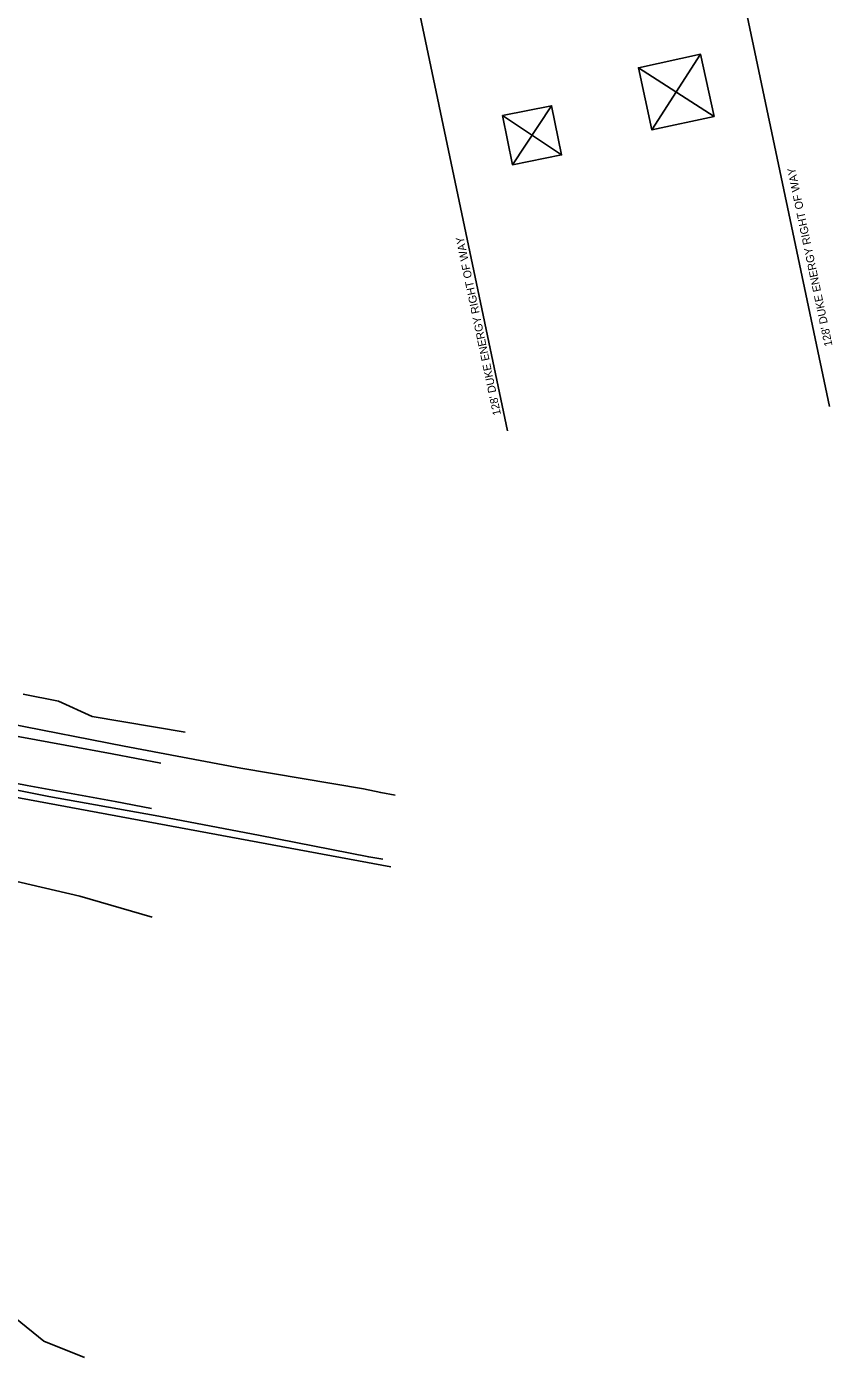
# Model space of a CAD drawing. Extents: x 1614427 to 1617186, y 896524 to 905462.
# Drawn here: x 1616672 to 1616994, y 900418 to 900950 of the extents above; entities that cross this region are included whole.
import ezdxf

# ---------------------------------------------------------------- set-up
doc = ezdxf.new("R2010")
doc.units = 0
for name, color, linetype in [('Exist Right of Way Line', 7, 'Continuous'), ('Exist Right of Way Line Text', 7, 'Continuous'), ('Exist Roads EOP', 7, 'Continuous'), ('Exist Utilities Gas UG Line SUE LOS B', 7, 'Continuous'), ('Exist Utilities Power Tower CELL', 7, 'Continuous'), ('Exist Utilities Sanitary Sewer UG Line', 7, 'Continuous'), ('Exist Utilities Water UG Line SUE LOS B', 7, 'Continuous'), ('Exist Vegetation Woods Line', 7, 'Continuous')]:
    doc.layers.add(name, color=color, linetype=linetype)

msp = doc.modelspace()

# ---------------------------------------------------------------- linework, layer by layer
at = {"layer": 'Exist Right of Way Line'}
for p, q in [((1616010.65, 905462.23), (1616993.32, 900797.76)), ((1615887.44, 905426.15), (1616864.55, 900788.06))]:
    msp.add_line(p, q, dxfattribs=at)
at = {"layer": 'Exist Roads EOP'}
for points in [[(1616725.98, 900655.19), (1616706.42, 900658.85), (1616687.66, 900662.32), (1616669.58, 900665.7), (1616649.02, 900669.81), (1616628.31, 900673.96), (1616601.76, 900679.54), (1616584.12, 900683.13)], [(1616672.51, 900646.2), (1616653.12, 900649.98)], [(1616722.22, 900636.97), (1616707.59, 900639.82), (1616672.51, 900646.2)]]:
    msp.add_lwpolyline(points, dxfattribs=at)
at = {"layer": 'Exist Utilities Gas UG Line SUE LOS B'}
msp.add_lwpolyline([(1616394.55, 900660.9), (1616396.79, 900660.33), (1616435.63, 900653.06), (1616442.12, 900672.41), (1616448.47, 900679.22), (1616466.78, 900683.71), (1616508.5, 900677.59), (1616546.52, 900669.01), (1616592.84, 900659), (1616636.22, 900650.7), (1616681.17, 900641.76), (1616723.68, 900634.16), (1616764.96, 900626.4), (1616809.05, 900617.63), (1616814.7, 900616.8)], dxfattribs=at)
at = {"layer": 'Exist Utilities Power Tower CELL'}
for points in [[(1616922.3, 900908.33), (1616947.18, 900913.73), (1616941.78, 900938.61), (1616916.9, 900933.21), (1616922.3, 900908.33), (1616941.78, 900938.61), (1616947.18, 900913.73), (1616916.9, 900933.21)], [(1616866.53, 900894.42), (1616886.17, 900898.38), (1616882.21, 900918.02), (1616862.58, 900914.06), (1616866.53, 900894.42), (1616882.21, 900918.02), (1616886.17, 900898.38), (1616862.58, 900914.06)]]:
    msp.add_lwpolyline(points, dxfattribs=at)
at = {"layer": 'Exist Utilities Sanitary Sewer UG Line'}
msp.add_line((1616444.99, 900682.64), (1616817.89, 900613.71), dxfattribs=at)
at = {"layer": 'Exist Utilities Water UG Line SUE LOS B'}
msp.add_lwpolyline([(1616440.01, 900719.87), (1616442.75, 900719.35), (1616445.26, 900718.9), (1616484.88, 900708.21), (1616511.34, 900703.06), (1616549.43, 900694.08), (1616599.5, 900683.85), (1616634.01, 900676.8), (1616664.96, 900670.95), (1616711.3, 900661.97), (1616757.89, 900653.17), (1616806.93, 900644.84), (1616813.89, 900643.35), (1616819.64, 900642.38)], dxfattribs=at)
at = {"layer": 'Exist Vegetation Woods Line'}
for points in [[(1616735.67, 900667.53), (1616698.39, 900673.79), (1616684.98, 900679.9), (1616670.8, 900682.75)], [(1616664.38, 900608.74), (1616693.53, 900601.92), (1616722.43, 900593.62)], [(1616695.37, 900417.54), (1616679.11, 900423.97), (1616667.8, 900433.16)]]:
    msp.add_lwpolyline(points, dxfattribs=at)

# ---------------------------------------------------------------- texts
at = {"layer": 'Exist Right of Way Line Text'}
for p in [(1616994.56, 900822.17), (1616861.98, 900794.57)]:
    msp.add_text("128' DUKE ENERGY RIGHT OF WAY", height=3.2, rotation=101.9106, dxfattribs=at).set_placement(p)

doc.saveas('drawing.dxf')
